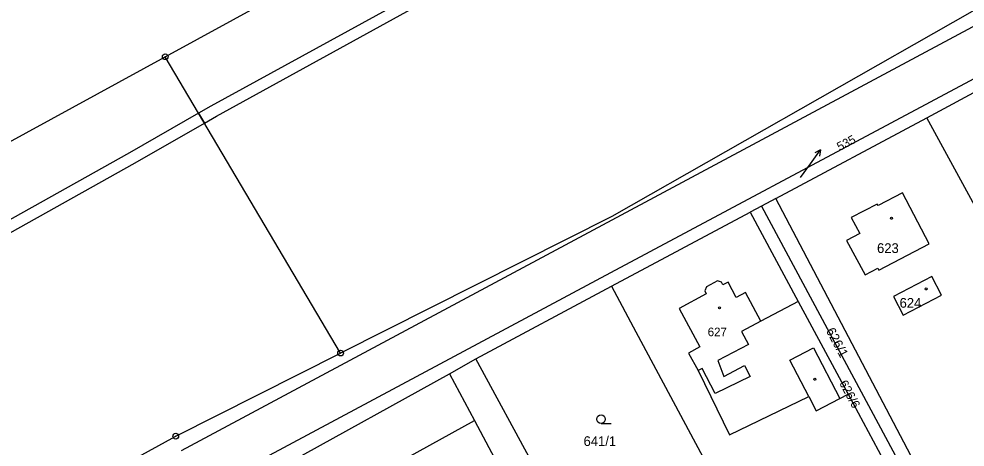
# Model space of a CAD drawing. Extents: x -504988 to -494607, y -1123820 to -1114018.
# Drawn here: x -497845.6 to -497680.4, y -1121218.6 to -1121143.9 of the extents above; entities that cross this region are included whole.
import ezdxf

# ---------------------------------------------------------------- set-up
doc = ezdxf.new("R2010")
doc.units = 0
for name, color, linetype in [('Hranice parcel', 7, 'Continuous'), ('Parcelní čísla', 7, 'Continuous'), ('Pop  PČ popisy', 7, 'Continuous'), ('Vnitřní kresba', 7, 'Continuous'), ('Věcná břemena k části', 7, 'Continuous'), ('Značky bodu BP', 7, 'Continuous'), ('Značky budov', 7, 'Continuous'), ('Značky kultur', 7, 'Continuous')]:
    doc.layers.add(name, color=color, linetype=linetype)

msp = doc.modelspace()

# ---------------------------------------------------------------- linework, layer by layer
at = {"layer": 'Hranice parcel'}
for p, q in [((-497687.08, -1121161.17), (-497660.42, -1121146.93)), ((-497789.44, -1121202.25), (-497820.06, -1121150.54)), ((-497713.46, -1121175.27), (-497687.08, -1121161.17)), ((-497668.13, -1121196.02), (-497687.08, -1121161.17)), ((-497713.46, -1121175.27), (-497715.95, -1121176.6)), ((-497682.95, -1121233.22), (-497713.46, -1121175.27)), ((-497742.12, -1121190.58), (-497717.93, -1121177.66)), ((-497715.95, -1121176.6), (-497717.93, -1121177.66)), ((-497717.93, -1121177.66), (-497709.54, -1121193.22)), ((-497715.95, -1121176.6), (-497684.84, -1121234.41)), ((-497765.84, -1121203.25), (-497742.12, -1121190.58)), ((-497709.54, -1121193.22), (-497700.8, -1121209.42)), ((-497770.43, -1121205.89), (-497765.84, -1121203.25)), ((-497735.51, -1121258.89), (-497765.84, -1121203.25)), ((-497798.42, -1121221.32), (-497770.43, -1121205.89)), ((-497770.43, -1121205.89), (-497766.07, -1121214)), ((-497700.8, -1121209.42), (-497686.7, -1121235.58)), ((-497766.07, -1121214), (-497757.45, -1121230.03))]:
    msp.add_line(p, q, dxfattribs=at)
for points in [[(-497161, -1120877.53), (-497162.08, -1120875.61), (-497193.91, -1120893.79), (-497205.64, -1120899.19), (-497240.26, -1120919.63), (-497250.18, -1120924.55), (-497404.22, -1121006.98), (-497504.86, -1121061.28), (-497548.64, -1121084.52), (-497630.65, -1121128.6), (-497742.3, -1121188.23), (-497831.7, -1121236.04), (-497830.39, -1121238.19)], [(-497196.93, -1120886.64), (-497265.24, -1120919.02), (-497346.92, -1120963.08), (-497519.27, -1121056.03), (-497550.25, -1121072.74), (-497642.8, -1121121.95), (-497742.1, -1121178.41), (-497789.44, -1121202.25)], [(-497820.06, -1121150.54), (-497737.19, -1121105.25), (-497683.84, -1121072.07), (-497616.03, -1121030.24), (-497577.75, -1121006.29)], [(-497937.93, -1121215.32), (-497884.2, -1121185.59), (-497820.06, -1121150.54)], [(-497695.59, -1121176.5), (-497695.74, -1121176.24), (-497700.25, -1121178.61), (-497698.79, -1121181.38), (-497701.08, -1121182.58), (-497697.82, -1121188.58), (-497695.62, -1121187.42), (-497695.44, -1121187.77), (-497686.68, -1121183.16), (-497691.34, -1121174.27), (-497695.59, -1121176.5)], [(-497684.5, -1121192.14), (-497686.18, -1121188.89), (-497692.88, -1121192.35), (-497691.2, -1121195.6), (-497684.5, -1121192.14)], [(-497742.12, -1121190.58), (-497737.86, -1121198.52), (-497712.27, -1121246.31)], [(-497709.54, -1121193.22), (-497716.03, -1121196.65), (-497718.71, -1121191.66), (-497720.34, -1121192.53), (-497721.77, -1121189.87), (-497722.66, -1121190.35), (-497722.93, -1121189.85), (-497723.62, -1121189.62), (-497725.56, -1121190.66), (-497725.84, -1121191.4), (-497725.57, -1121191.91), (-497730.29, -1121194.45), (-497726.68, -1121201.16), (-497728.66, -1121202.23), (-497727.01, -1121205.31), (-497721.54, -1121216.51), (-497707.69, -1121209.82), (-497706.41, -1121212.31), (-497702.27, -1121210.18), (-497700.8, -1121209.42)], [(-498370.45, -1121511.15), (-498367.88, -1121509.9), (-498350.01, -1121499.14), (-498314.31, -1121478.12), (-498219.22, -1121431.11), (-498050.91, -1121344.32), (-497864.7, -1121242.22), (-497818.22, -1121216.74), (-497789.44, -1121202.25)], [(-497772.75, -1121238.14), (-497778.87, -1121241.36), (-497781.73, -1121235.66), (-497786, -1121227.14), (-497780.71, -1121224.48), (-497781.66, -1121222.59), (-497766.07, -1121214)]]:
    msp.add_lwpolyline(points, dxfattribs=at)
at = {"layer": 'Pop  PČ popisy'}
for p, q in [((-497707.38, -1121169.2), (-497705.62, -1121166.77)), ((-497705.62, -1121166.77), (-497706.61, -1121167.29)), ((-497705.62, -1121166.77), (-497705.8, -1121167.88)), ((-497709.15, -1121171.63), (-497707.38, -1121169.2))]:
    msp.add_line(p, q, dxfattribs=at)
at = {"layer": 'Vnitřní kresba'}
for p, q in [((-497817.23, -1121219.27), (-497641.18, -1121124.99)), ((-497716.03, -1121196.65), (-497719.42, -1121198.47)), ((-497719.42, -1121198.47), (-497718.21, -1121200.73)), ((-497718.21, -1121200.73), (-497723.58, -1121203.53)), ((-497710.97, -1121203.46), (-497706.83, -1121201.33)), ((-497706.83, -1121201.33), (-497702.27, -1121210.18)), ((-497723.58, -1121203.53), (-497722.53, -1121206.31)), ((-497707.69, -1121209.82), (-497710.97, -1121203.46)), ((-497726.3, -1121204.94), (-497727.01, -1121205.31)), ((-497724.04, -1121209.27), (-497726.3, -1121204.94)), ((-497722.53, -1121206.31), (-497718.89, -1121204.42)), ((-497718.89, -1121204.42), (-497717.9, -1121206.33)), ((-497717.9, -1121206.33), (-497724.04, -1121209.27))]:
    msp.add_line(p, q, dxfattribs=at)
at = {"layer": 'Věcná břemena k části'}
for points in [[(-497653.83, -1121095.42), (-497655.17, -1121096.09), (-497656.79, -1121091.81), (-497658.56, -1121086.27), (-497663.73, -1121081.71), (-497670.85, -1121085.67), (-497674.79, -1121087.37), (-497685.25, -1121093.36), (-497691.54, -1121096.24), (-497696.32, -1121097.73), (-497705.29, -1121102.06), (-497742.66, -1121121.92), (-497743.02, -1121122.93), (-497744.98, -1121123.46), (-497747.81, -1121124.56), (-497775.29, -1121138.97), (-497812.1, -1121159.16), (-497814.23, -1121160.38)], [(-497814.23, -1121160.38), (-497813.21, -1121162.1), (-497811.12, -1121160.91), (-497774.35, -1121140.73), (-497747.03, -1121126.41), (-497744.41, -1121125.38), (-497741.24, -1121124.48), (-497741.04, -1121123.33), (-497704.39, -1121103.85), (-497695.66, -1121099.62), (-497690.76, -1121098.09), (-497684.34, -1121095.13), (-497673.95, -1121089.18)], [(-497868.76, -1121193.29), (-497825.33, -1121169.03), (-497813.21, -1121162.1), (-497814.23, -1121160.38), (-497826.32, -1121167.29), (-497869.73, -1121191.54)]]:
    msp.add_lwpolyline(points, dxfattribs=at)
at = {"layer": 'Značky bodu BP'}
for centre, radius in [((-497820.06, -1121150.54), 0.5), ((-497820.06, -1121150.54), 0.0303), ((-497789.44, -1121202.25), 0.5), ((-497789.44, -1121202.25), 0.0303), ((-497818.22, -1121216.74), 0.5), ((-497818.22, -1121216.74), 0.0303)]:
    msp.add_circle(centre, radius, dxfattribs=at)
at = {"layer": 'Značky budov'}
for centre in [(-497693.24, -1121178.73), (-497687.17, -1121191.06), (-497723.26, -1121194.35), (-497706.62, -1121206.82)]:
    msp.add_circle(centre, 0.175, dxfattribs=at)
at = {"layer": 'Značky kultur'}
msp.add_line((-497743.96, -1121214.52), (-497742.21, -1121214.52), dxfattribs=at)
msp.add_circle((-497743.96, -1121213.77), 0.75, dxfattribs=at)

# ---------------------------------------------------------------- texts
at = {"layer": 'Parcelní čísla'}
for s, height, rotation, p in [('535', 1.5, 28, (-497702.28, -1121167.01)), ('626/1', 1.641, 298, (-497704.72, -1121198.34)), ('626/6', 1.545, 298, (-497702.41, -1121207.47))]:
    msp.add_text(s, height=height, rotation=rotation, dxfattribs=at).set_placement(p)
for s, height, p in [('623', 1.7, (-497695.76, -1121184.78)), ('624', 1.7, (-497691.82, -1121194.33)), ('627', 1.5, (-497725.33, -1121199.3)), ('641/1', 1.7, (-497747.01, -1121218.46))]:
    msp.add_text(s, height=height, dxfattribs=at).set_placement(p)

doc.saveas('drawing.dxf')
